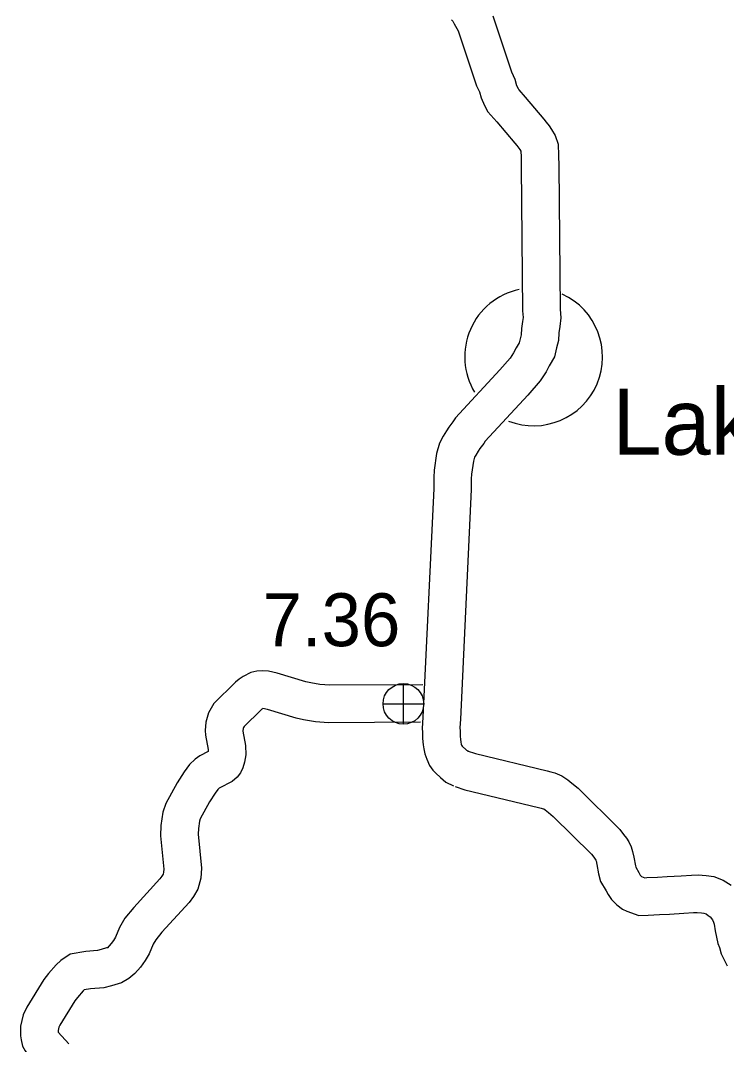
# Model space of a CAD drawing. Extents: x -939622 to -934245, y 1383184 to 1385301.
# Drawn here: x -935048.68 to -935031.77, y 1384272.05 to 1384296.57 of the extents above; entities that cross this region are included whole.
import ezdxf

# ---------------------------------------------------------------- set-up
doc = ezdxf.new("R2010")
doc.units = 0
for name, color, linetype in [('Level 10', 7, 'Continuous'), ('Level 11', 7, 'Continuous'), ('Level 24', 7, 'Continuous'), ('Level 25', 7, 'Continuous'), ('Level 26', 7, 'Continuous')]:
    doc.layers.add(name, color=color, linetype=linetype)

msp = doc.modelspace()

# ---------------------------------------------------------------- linework, layer by layer
at = {"layer": 'Level 10'}
for points in [[(-935039.048, 1384280.669), (-935041.268, 1384280.658), (-935041.509, 1384280.678), (-935041.727, 1384280.712), (-935041.848, 1384280.741), (-935042.533, 1384280.944), (-935042.738, 1384280.992), (-935042.894, 1384281.003), (-935043.018, 1384280.997), (-935043.162, 1384280.959), (-935043.347, 1384280.868), (-935043.444, 1384280.8), (-935043.528, 1384280.73), (-935044.048, 1384280.222), (-935044.175, 1384279.994), (-935044.239, 1384279.776), (-935044.253, 1384279.571), (-935044.247, 1384279.46), (-935044.188, 1384279.114), (-935044.186, 1384279.068), (-935044.387, 1384278.963), (-935044.499, 1384278.885), (-935044.628, 1384278.762), (-935044.76, 1384278.584), (-935044.927, 1384278.321), (-935045.199, 1384277.823), (-935045.272, 1384277.615), (-935045.318, 1384277.302), (-935045.322, 1384277.053), (-935045.247, 1384276.255), (-935045.251, 1384276.182), (-935045.264, 1384276.134), (-935045.292, 1384276.088), (-935045.341, 1384276.02), (-935045.968, 1384275.333), (-935046.178, 1384275.081), (-935046.307, 1384274.86), (-935046.406, 1384274.626), (-935046.45, 1384274.549), (-935046.503, 1384274.474), (-935046.603, 1384274.365)], [(-935039.098, 1384279.769), (-935041.304, 1384279.757), (-935041.616, 1384279.784), (-935041.899, 1384279.828), (-935042.08, 1384279.87), (-935042.763, 1384280.074), (-935042.872, 1384280.099), (-935042.887, 1384280.091), (-935042.897, 1384280.084), (-935042.925, 1384280.061), (-935043.326, 1384279.67), (-935043.34, 1384279.644), (-935043.348, 1384279.617), (-935043.351, 1384279.563), (-935043.351, 1384279.56), (-935043.291, 1384279.211), (-935043.281, 1384278.987), (-935043.313, 1384278.813), (-935043.355, 1384278.68), (-935043.413, 1384278.561), (-935043.49, 1384278.459), (-935043.61, 1384278.353), (-935043.92, 1384278.191), (-935043.929, 1384278.185), (-935043.952, 1384278.163), (-935044.018, 1384278.074), (-935044.151, 1384277.864), (-935044.374, 1384277.457), (-935044.394, 1384277.399), (-935044.419, 1384277.229), (-935044.421, 1384277.089), (-935044.345, 1384276.273), (-935044.357, 1384276.036), (-935044.43, 1384275.778), (-935044.538, 1384275.596), (-935044.64, 1384275.452), (-935045.29, 1384274.741), (-935045.439, 1384274.563), (-935045.501, 1384274.457), (-935045.598, 1384274.227), (-935045.689, 1384274.066), (-935045.802, 1384273.906), (-935045.944, 1384273.753)], [(-935046.561, 1384274.405), (-935046.59, 1384274.381), (-935046.615, 1384274.368), (-935046.748, 1384274.326), (-935046.835, 1384274.303), (-935047.117, 1384274.28), (-935047.492, 1384274.215), (-935047.712, 1384274.069), (-935047.822, 1384273.965), (-935048.008, 1384273.756), (-935048.117, 1384273.614), (-935048.529, 1384272.945), (-935048.615, 1384272.765), (-935048.674, 1384272.492), (-935048.678, 1384272.263), (-935048.664, 1384272.163), (-935048.626, 1384272.018), (-935048.565, 1384271.903), (-935048.482, 1384271.786), (-935048.189, 1384271.464)], [(-935045.944, 1384273.753), (-935046.084, 1384273.632), (-935046.263, 1384273.535), (-935046.5, 1384273.46), (-935046.685, 1384273.413), (-935047.002, 1384273.386), (-935047.152, 1384273.36), (-935047.152, 1384273.36), (-935047.177, 1384273.337), (-935047.313, 1384273.183), (-935047.375, 1384273.102), (-935047.737, 1384272.514), (-935047.758, 1384272.471), (-935047.776, 1384272.388), (-935047.777, 1384272.348), (-935047.524, 1384272.07)]]:
    msp.add_lwpolyline(points, dxfattribs=at)
at = {"layer": 'Level 11'}
for points in [[(-935038.355, 1384296.584), (-935038.328, 1384296.553), (-935038.291, 1384296.491), (-935038.199, 1384296.322), (-935037.759, 1384295.011), (-935037.69, 1384294.863), (-935037.652, 1384294.716), (-935037.571, 1384294.534), (-935037.486, 1384294.385), (-935037.277, 1384294.146), (-935036.84, 1384293.633), (-935036.797, 1384293.579), (-935036.749, 1384293.517), (-935036.724, 1384293.482), (-935036.7, 1384293.439), (-935036.699, 1384293.436), (-935036.693, 1384293.315), (-935036.69, 1384293.083), (-935036.659, 1384289.619), (-935036.646, 1384289.46), (-935036.655, 1384289.365), (-935036.683, 1384289.196), (-935036.693, 1384289.046), (-935036.716, 1384288.951), (-935036.74, 1384288.857), (-935036.808, 1384288.738), (-935036.871, 1384288.617), (-935036.955, 1384288.49), (-935037.203, 1384288.204), (-935038.263, 1384287.058), (-935038.326, 1384286.96), (-935038.42, 1384286.835), (-935038.475, 1384286.748), (-935038.559, 1384286.622), (-935038.647, 1384286.448), (-935038.715, 1384286.208), (-935038.771, 1384285.807), (-935038.785, 1384285.63), (-935038.785, 1384285.365), (-935039.046, 1384279.889), (-935039.058, 1384279.62), (-935039.052, 1384279.535), (-935039.054, 1384279.382), (-935039.037, 1384279.233), (-935039.019, 1384279.136), (-935038.998, 1384279.012), (-935038.952, 1384278.886), (-935038.886, 1384278.734), (-935038.803, 1384278.624), (-935038.731, 1384278.548), (-935038.622, 1384278.445), (-935038.495, 1384278.335), (-935038.313, 1384278.251)], [(-935037.371, 1384296.684), (-935036.922, 1384295.345), (-935036.84, 1384295.169), (-935036.8, 1384295.015), (-935036.766, 1384294.94), (-935036.748, 1384294.908), (-935036.596, 1384294.734), (-935036.148, 1384294.208), (-935036.089, 1384294.136), (-935036.023, 1384294.048), (-935035.963, 1384293.963), (-935035.878, 1384293.814), (-935035.807, 1384293.612), (-935035.794, 1384293.343), (-935035.79, 1384293.094), (-935035.76, 1384289.661), (-935035.742, 1384289.454), (-935035.762, 1384289.248), (-935035.788, 1384289.092), (-935035.801, 1384288.906), (-935035.843, 1384288.736), (-935035.896, 1384288.517), (-935036.019, 1384288.305), (-935036.094, 1384288.161), (-935036.237, 1384287.944), (-935036.533, 1384287.604), (-935037.55, 1384286.503), (-935037.588, 1384286.444), (-935037.679, 1384286.323), (-935037.72, 1384286.259), (-935037.78, 1384286.168), (-935037.805, 1384286.119), (-935037.832, 1384286.022), (-935037.876, 1384285.708), (-935037.885, 1384285.595), (-935037.885, 1384285.344), (-935038.147, 1384279.846), (-935038.157, 1384279.634), (-935038.151, 1384279.562), (-935038.153, 1384279.426), (-935038.146, 1384279.365), (-935038.133, 1384279.294), (-935038.125, 1384279.244), (-935038.116, 1384279.219), (-935038.106, 1384279.196), (-935038.096, 1384279.186), (-935038.019, 1384279.114), (-935038.001, 1384279.098), (-935037.936, 1384279.068)], [(-935037.981, 1384279.086), (-935037.787, 1384279.021), (-935036.065, 1384278.606), (-935035.978, 1384278.585), (-935035.885, 1384278.557), (-935035.714, 1384278.487), (-935035.577, 1384278.39), (-935035.478, 1384278.311), (-935035.327, 1384278.191), (-935034.329, 1384277.206), (-935034.239, 1384277.086), (-935034.171, 1384276.998), (-935034.112, 1384276.909), (-935034.056, 1384276.786), (-935034.025, 1384276.677), (-935033.995, 1384276.544), (-935033.957, 1384276.334), (-935033.949, 1384276.302), (-935033.872, 1384276.175), (-935033.84, 1384276.113), (-935033.828, 1384276.096), (-935033.812, 1384276.079), (-935033.808, 1384276.077), (-935033.731, 1384276.049), (-935033.68, 1384276.05), (-935033.428, 1384276.063), (-935033.195, 1384276.075), (-935032.858, 1384276.097), (-935032.615, 1384276.112), (-935032.452, 1384276.121), (-935032.26, 1384276.101), (-935032.082, 1384276.074), (-935031.857, 1384275.987), (-935031.665, 1384275.866)], [(-935038.268, 1384278.233), (-935038.036, 1384278.155), (-935036.275, 1384277.731), (-935036.211, 1384277.716), (-935036.185, 1384277.708), (-935036.151, 1384277.694), (-935036.119, 1384277.671), (-935036.038, 1384277.607), (-935035.925, 1384277.516), (-935035.009, 1384276.612), (-935034.955, 1384276.54), (-935034.902, 1384276.472), (-935034.898, 1384276.456), (-935034.878, 1384276.367), (-935034.837, 1384276.145), (-935034.79, 1384275.954), (-935034.657, 1384275.733), (-935034.611, 1384275.645), (-935034.526, 1384275.523), (-935034.404, 1384275.396), (-935034.261, 1384275.294), (-935034.159, 1384275.246), (-935033.877, 1384275.145), (-935033.647, 1384275.151), (-935033.382, 1384275.164), (-935033.142, 1384275.177), (-935032.8, 1384275.199), (-935032.563, 1384275.214), (-935032.474, 1384275.218), (-935032.372, 1384275.208), (-935032.316, 1384275.2), (-935032.264, 1384275.18), (-935032.21, 1384275.145), (-935032.168, 1384275.108), (-935032.11, 1384275.041), (-935032.087, 1384274.987), (-935032.074, 1384274.933), (-935032.048, 1384274.778), (-935031.983, 1384274.471), (-935031.944, 1384274.376), (-935031.902, 1384274.229), (-935031.834, 1384274.081), (-935031.757, 1384273.936)]]:
    msp.add_lwpolyline(points, dxfattribs=at)
at = {"layer": 'Level 24'}
for start, end in [(102.1715, 210.9637), (248.6294, 65.3765)]:
    msp.add_arc((-935036.393, 1384288.518), 1.65, start, end, dxfattribs=at)
at = {"layer": 'Level 26'}
for p, q in [((-935039.511, 1384279.722), (-935039.511, 1384280.697)), ((-935039.998, 1384280.21), (-935039.023, 1384280.21))]:
    msp.add_line(p, q, dxfattribs=at)
msp.add_circle((-935039.511, 1384280.21), 0.487, dxfattribs=at)

# ---------------------------------------------------------------- texts
at = {"layer": 'Level 24'}
msp.add_text('Lakeway', height=1.584, dxfattribs=at).set_placement((-935034.51, 1384286.174))
at = {"layer": 'Level 25'}
msp.add_text('7.36', height=1.2672, dxfattribs=at).set_placement((-935042.882, 1384281.591))

doc.saveas('drawing.dxf')
